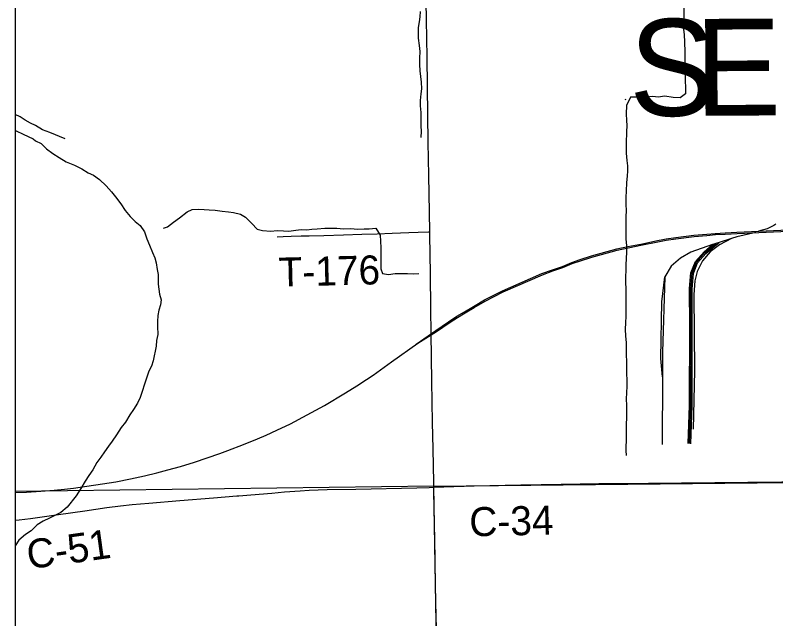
# Model space of a CAD drawing. Extents: x -8.5 to 18.7, y -20.3 to 7.
# Drawn here: x -8.459 to -5.484, y -13.404 to -11.043 of the extents above; entities that cross this region are included whole.
import ezdxf

# ---------------------------------------------------------------- set-up
doc = ezdxf.new("R2010")
doc.units = 0
for name, color, linetype in [('GM_X_Corporation', 7, 'Continuous'), ('GM_X_County_Road', 7, 'Continuous'), ('GM_X_County_Road_Text', 7, 'Continuous'), ('GM_X_County_Text', 7, 'Continuous'), ('GM_X_Major_River', 7, 'Continuous'), ('GM_X_Minor_River', 7, 'Continuous'), ('GM_X_Rail_Line', 7, 'Continuous'), ('GM_X_Section', 7, 'Continuous'), ('GM_X_Township_Road', 7, 'Continuous'), ('GM_X_Township_Road_Text', 7, 'Continuous'), ('GM_X_Unincorporated_Text', 7, 'Continuous'), ('SH_Cut_Line', 7, 'Continuous')]:
    doc.layers.add(name, color=color, linetype=linetype)

msp = doc.modelspace()

# ---------------------------------------------------------------- linework, layer by layer
at = {"layer": 'GM_X_Corporation'}
msp.add_lwpolyline([(-8.4587, -10.6981), (-8.4587, -20.262), (-0.9232, -20.262)], dxfattribs=at)
at = {"layer": 'GM_X_County_Road'}
for points in [[(-6.8371, -11.8898), (-6.8384, -11.8131), (-6.8406, -11.6701), (-6.8429, -11.5396), (-6.8443, -11.4339), (-6.8472, -11.2064), (-6.8497, -11.0609), (-6.852, -10.9167), (-6.8563, -10.7502), (-6.8604, -10.6554)], [(-6.821, -12.8891), (-6.8213, -12.8708), (-6.8241, -12.7391), (-6.8258, -12.6359), (-6.8288, -12.4743), (-6.8317, -12.2879), (-6.8334, -12.191), (-6.8348, -12.0543), (-6.8369, -11.9014), (-6.8371, -11.8898)], [(-6.821, -12.8891), (-6.6635, -12.8839), (-6.4808, -12.88), (-6.3229, -12.8768), (-6.1762, -12.8744), (-5.981, -12.873), (-5.5931, -12.8693), (-5.3271, -12.8671), (-5.0523, -12.8663), (-4.8782, -12.8663), (-4.7952, -12.8663)], [(-8.4587, -13.0184), (-8.4426, -13.0169), (-8.3995, -13.0114), (-8.3256, -13.001), (-8.2887, -12.9958), (-8.1866, -12.9815), (-8.1005, -12.9691), (-8.0462, -12.9619), (-8.0017, -12.9571), (-7.936, -12.9518), (-7.8146, -12.9416), (-7.6833, -12.931), (-7.5916, -12.9233), (-7.5836, -12.9226), (-7.5371, -12.9188), (-7.4553, -12.9128), (-7.4058, -12.9078), (-7.3438, -12.9029), (-7.3091, -12.9006), (-7.2382, -12.8987), (-7.1263, -12.8965), (-6.8877, -12.8914), (-6.8393, -12.8897), (-6.821, -12.8891)], [(-6.7994, -13.9015), (-6.7995, -13.8951), (-6.8008, -13.8503), (-6.8037, -13.7397), (-6.81, -13.4799), (-6.812, -13.3966), (-6.8147, -13.2736), (-6.8162, -13.1791), (-6.8178, -13.0871), (-6.8184, -13.0411), (-6.8199, -12.9665), (-6.8207, -12.9094), (-6.821, -12.8891)]]:
    msp.add_lwpolyline(points, dxfattribs=at)
at = {"layer": 'GM_X_Major_River'}
for points in [[(-8.2631, -11.5267), (-8.3228, -11.5014), (-8.3523, -11.4913), (-8.3787, -11.4745), (-8.399, -11.4652), (-8.4194, -11.453), (-8.439, -11.4407), (-8.4587, -11.4307)], [(-8.4587, -11.4925), (-8.4553, -11.4945), (-8.4274, -11.5083), (-8.3881, -11.5258)], [(-8.3881, -11.5258), (-8.3791, -11.5338), (-8.3572, -11.5445), (-8.3361, -11.5652), (-8.312, -11.5835), (-8.2871, -11.5996), (-8.2591, -11.6165), (-8.2274, -11.6288), (-8.1987, -11.6434), (-8.173, -11.6588), (-8.1526, -11.6688), (-8.1285, -11.6856), (-8.1029, -11.7108), (-8.0818, -11.7337), (-8.066, -11.7536), (-8.045, -11.781), (-8.0292, -11.8069), (-8.0089, -11.8298), (-7.9901, -11.8497), (-7.9698, -11.8658), (-7.9525, -11.8902), (-7.9443, -11.9175), (-7.9331, -11.9427), (-7.9212, -11.9708), (-7.913, -11.9914), (-7.9078, -12.0112), (-7.9034, -12.037), (-7.899, -12.0568), (-7.8991, -12.0758), (-7.9, -12.0955), (-7.8942, -12.1335), (-7.8882, -12.1556), (-7.8906, -12.1761), (-7.8968, -12.1965), (-7.9007, -12.217), (-7.9024, -12.2413), (-7.9018, -12.2603), (-7.9012, -12.2914), (-7.9066, -12.3157), (-7.9075, -12.3369), (-7.9185, -12.3946), (-7.9262, -12.4151), (-7.9354, -12.4355), (-7.9447, -12.4628), (-7.9547, -12.4901), (-7.9609, -12.5105), (-7.9702, -12.5386), (-7.9809, -12.5598), (-7.9955, -12.5855), (-8.0107, -12.6059), (-8.0268, -12.6347), (-8.0444, -12.6558), (-8.062, -12.6838), (-8.0788, -12.7088), (-8.0933, -12.7292), (-8.1094, -12.7504), (-8.1239, -12.7716), (-8.1392, -12.7927), (-8.1545, -12.8215), (-8.1713, -12.8434), (-8.1851, -12.8654), (-8.2019, -12.8941), (-8.2203, -12.9229), (-8.2554, -12.9667), (-8.2798, -12.9886), (-8.3057, -13.0014), (-8.3246, -13.0104), (-8.3497, -13.0216), (-8.3725, -13.0367), (-8.3962, -13.0601), (-8.419, -13.0743), (-8.4441, -13.097), (-8.4587, -13.1186)]]:
    msp.add_lwpolyline(points, dxfattribs=at)
at = {"layer": 'GM_X_Minor_River'}
msp.add_line((-6.0689, -11.3732), (-6.0727, -11.3724), dxfattribs=at)
for points in [[(-5.843, -10.9844), (-5.8435, -11.0527), (-5.8443, -11.0731), (-5.8445, -11.0989), (-5.8424, -11.1187), (-5.8403, -11.1483), (-5.8398, -11.1854), (-5.8391, -11.2067), (-5.8393, -11.2294), (-5.8379, -11.2552), (-5.8381, -11.2803), (-5.8375, -11.2992), (-5.8369, -11.325), (-5.837, -11.3508), (-5.8583, -11.3666), (-5.8856, -11.3642), (-5.9173, -11.3594), (-5.9439, -11.3631), (-5.965, -11.3607), (-5.9916, -11.3628), (-6.0249, -11.3633), (-6.0514, -11.3639), (-6.0682, -11.3964), (-6.0684, -11.4283), (-6.0679, -11.4549), (-6.0665, -11.4738), (-6.0674, -11.4989), (-6.0684, -11.5433)], [(-6.8746, -11.0281), (-6.8755, -11.0486), (-6.8787, -11.0691), (-6.8826, -11.0911), (-6.8828, -11.1138), (-6.8822, -11.1328), (-6.8786, -11.1609), (-6.8765, -11.1845), (-6.8775, -11.2103), (-6.8777, -11.2361), (-6.8763, -11.2604), (-6.8735, -11.2831), (-6.8706, -11.3052), (-6.8693, -11.3302), (-6.8717, -11.3499), (-6.8742, -11.3765), (-6.8743, -11.397), (-6.8723, -11.4235), (-6.8717, -11.4516), (-6.8719, -11.4767), (-6.8713, -11.4964), (-6.8722, -11.5207)], [(-6.0684, -11.5433), (-6.069, -11.5829), (-6.0661, -11.611), (-6.064, -11.6314), (-6.0641, -11.6527), (-6.065, -11.6716), (-6.0674, -11.6989), (-6.0691, -11.73), (-6.07, -11.7558), (-6.0702, -11.7846), (-6.0695, -11.8059), (-6.0705, -11.8332), (-6.0698, -11.8559), (-6.0702, -11.9181), (-6.0673, -11.9455), (-6.0675, -11.969), (-6.0691, -11.9963), (-6.07, -12.0175), (-6.0701, -12.041), (-6.0718, -12.0653), (-6.0712, -12.0911), (-6.0698, -12.1108), (-6.0704, -12.2216), (-6.0713, -12.2443), (-6.0722, -12.2716), (-6.0709, -12.2966), (-6.0695, -12.3247), (-6.0689, -12.3543), (-6.0683, -12.3733), (-6.0677, -12.3953), (-6.0679, -12.4461), (-6.0666, -12.4696), (-6.0667, -12.4962), (-6.0676, -12.5174), (-6.0685, -12.5455), (-6.0679, -12.5675), (-6.0673, -12.5955), (-6.0682, -12.6206), (-6.0691, -12.6395), (-6.0692, -12.6668), (-6.0694, -12.6926), (-6.0697, -12.7457), (-6.0683, -12.7647)], [(-7.8785, -11.8756), (-7.863, -11.8702), (-7.8401, -11.8521), (-7.8158, -11.8348), (-7.7861, -11.8114), (-7.7663, -11.8024), (-7.7436, -11.801), (-7.7201, -11.8027), (-7.6997, -11.8043), (-7.6762, -11.806), (-7.6489, -11.8099), (-7.6247, -11.8116), (-7.6043, -11.814), (-7.5778, -11.8217), (-7.5582, -11.8332), (-7.5333, -11.8577), (-7.5122, -11.8791), (-7.4911, -11.8853), (-7.4592, -11.8877), (-7.4335, -11.8856), (-7.4092, -11.8858), (-7.388, -11.8874), (-7.3607, -11.883), (-7.3395, -11.8816), (-7.3183, -11.8817), (-7.2986, -11.8796), (-7.2774, -11.8782), (-7.247, -11.8761), (-7.2008, -11.8764), (-7.1743, -11.8788), (-7.1463, -11.8774), (-7.1198, -11.8791), (-7.0932, -11.8785), (-7.0736, -11.8786), (-7.0485, -11.8757), (-7.0305, -11.9032), (-7.0292, -11.9267), (-7.0286, -11.9533), (-7.028, -11.9791), (-7.0281, -12.0065), (-7.0291, -12.0346), (-7.0224, -12.0536), (-6.9981, -12.0568), (-6.9731, -12.0531), (-6.9534, -12.0532), (-6.9246, -12.0534), (-6.8996, -12.0543), (-6.8799, -12.0529)]]:
    msp.add_lwpolyline(points, dxfattribs=at)
at = {"layer": 'GM_X_Rail_Line'}
for p, q in [((-5.6566, -11.9157), (-5.7057, -11.9315)), ((-5.7057, -11.9315), (-5.7183, -11.9355)), ((-5.9271, -12.4571), (-5.9286, -12.7219))]:
    msp.add_line(p, q, dxfattribs=at)
for points in [[(-6.8901, -12.3295), (-6.8136, -12.2763), (-6.7644, -12.2418), (-6.7311, -12.2205), (-6.7015, -12.2032), (-6.6665, -12.1825), (-6.6232, -12.1564), (-6.5521, -12.1206), (-6.3984, -12.0534), (-6.3568, -12.0386), (-6.3185, -12.0253), (-6.2815, -12.01), (-6.2484, -11.9983), (-6.2041, -11.9844), (-6.1058, -11.9565), (-6.0627, -11.9481), (-6.0055, -11.9368), (-5.9527, -11.9259), (-5.9126, -11.918), (-5.875, -11.9126), (-5.8038, -11.9032), (-5.7539, -11.8997), (-5.7203, -11.8962), (-5.6822, -11.8943), (-5.6354, -11.8913), (-5.5214, -11.8864), (-5.1189, -11.8681)], [(-5.4833, -11.8606), (-5.4916, -11.8652), (-5.5172, -11.8785), (-5.5516, -11.8877)], [(-8.4587, -12.9096), (-8.4149, -12.9082), (-8.3586, -12.9048), (-8.3067, -12.9007), (-8.2663, -12.897), (-8.2313, -12.8927), (-8.0645, -12.8681), (-8.0076, -12.8569), (-7.9527, -12.8447), (-7.9045, -12.8326), (-7.8618, -12.8216), (-7.8116, -12.8077), (-7.7575, -12.7915), (-7.6585, -12.7577), (-7.6265, -12.7459), (-7.5653, -12.7223), (-7.5111, -12.6998), (-7.4776, -12.6854), (-7.4356, -12.666), (-7.3822, -12.6408), (-7.3161, -12.6066), (-7.2486, -12.5695), (-7.1663, -12.5206), (-7.1218, -12.492), (-7.0844, -12.4674), (-7.0589, -12.4503), (-6.9864, -12.3986), (-6.8842, -12.3253), (-6.8109, -12.2805), (-6.7616, -12.246), (-6.7285, -12.2248), (-6.699, -12.2075), (-6.6639, -12.1868), (-6.6208, -12.1608), (-6.55, -12.1251), (-6.3966, -12.058), (-6.3552, -12.0433), (-6.3167, -12.0299), (-6.2797, -12.0146), (-6.2469, -12.003), (-6.2026, -11.9891), (-6.1046, -11.9614), (-6.0617, -11.953), (-6.0045, -11.9416), (-5.9517, -11.9308), (-5.9118, -11.9229), (-5.8743, -11.9175), (-5.8033, -11.9081), (-5.7535, -11.9047), (-5.7199, -11.9012), (-5.6819, -11.8992), (-5.6351, -11.8963), (-5.5212, -11.8913), (-5.1187, -11.8731)], [(-5.5612, -11.8931), (-5.6361, -11.9091), (-5.6566, -11.9157)], [(-5.6566, -11.9157), (-5.7041, -11.9412), (-5.7406, -11.9683), (-5.7702, -12.0033), (-5.7909, -12.0447), (-5.8008, -12.0822), (-5.8043, -12.1355), (-5.8013, -12.4339), (-5.8067, -12.6627)], [(-5.7314, -11.9401), (-5.8156, -11.9703), (-5.8565, -11.9929), (-5.893, -12.025), (-5.9182, -12.0664)], [(-5.8265, -12.7185), (-5.8205, -12.569), (-5.82, -12.2588), (-5.821, -12.1123), (-5.8156, -12.0511), (-5.7983, -12.0063), (-5.7643, -11.9678), (-5.7314, -11.9401)], [(-5.8215, -12.7187), (-5.8156, -12.5691), (-5.8151, -12.2588), (-5.8161, -12.1125), (-5.8107, -12.0523), (-5.794, -12.0089), (-5.7608, -11.9714), (-5.7282, -11.9439), (-5.7183, -11.9355)], [(-5.8165, -12.7189), (-5.8106, -12.5692), (-5.8101, -12.2588), (-5.8111, -12.1127), (-5.8058, -12.0534), (-5.7897, -12.0115), (-5.7574, -11.9749), (-5.725, -11.9477), (-5.7057, -11.9315)], [(-5.7183, -11.9355), (-5.7219, -11.9367), (-5.7314, -11.9401)], [(-5.9271, -12.4571), (-5.933, -12.3855), (-5.93, -12.1646), (-5.9182, -12.0664)], [(-5.9182, -12.0664), (-5.9266, -12.3614), (-5.9271, -12.4571)]]:
    msp.add_lwpolyline(points, dxfattribs=at)
at = {"layer": 'GM_X_Section'}
msp.add_lwpolyline([(-6.8207, -12.8849), (-4.7978, -12.8645), (-4.8936, -14.8786), (-6.7244, -14.8856), (-6.7617, -14.836), (-6.7767, -14.8143), (-6.7888, -14.7956)], close=True, dxfattribs=at)
at = {"layer": 'GM_X_Township_Road'}
msp.add_lwpolyline([(-7.4345, -11.9094), (-7.4105, -11.9084), (-7.3791, -11.9071), (-7.3395, -11.9061), (-7.3093, -11.9055), (-7.2521, -11.9042), (-7.175, -11.9021), (-7.103, -11.8999), (-7.0433, -11.8981), (-6.9837, -11.8959), (-6.9195, -11.893), (-6.882, -11.8914), (-6.8419, -11.8899), (-6.8371, -11.8898)], dxfattribs=at)
at = {"layer": 'GM_X_Unincorporated_Text'}
msp.add_lwpolyline([(-8.4587, -12.9054), (-8.4587, -14.9031), (-6.682, -14.9465), (-6.6958, -14.9142), (-6.7244, -14.8856), (-6.7617, -14.836), (-6.7767, -14.8143), (-6.7888, -14.7956), (-6.8207, -12.8849)], close=True, dxfattribs=at)
at = {"layer": 'SH_Cut_Line'}
msp.add_lwpolyline([(-8.4587, -10.6981), (-8.4587, -20.262), (18.7413, -20.262), (18.7413, -10.9039)], dxfattribs=at)

# ---------------------------------------------------------------- texts
at = {"layer": 'GM_X_County_Road_Text'}
for s, rotation, p in [('C-34', 1.3559, (-6.6812, -13.0818)), ('C-51', 7.8871, (-8.4054, -13.2102))]:
    msp.add_text(s, height=0.11364, rotation=rotation, dxfattribs=at).set_placement(p)
at = {"layer": 'GM_X_County_Text'}
for s, rotation, p in [('S', 0.2328, (-6.0567, -11.4371)), ('E', 0.2359, (-5.8, -11.4361))]:
    msp.add_text(s, height=0.3788, rotation=rotation, dxfattribs=at).set_placement(p)
at = {"layer": 'GM_X_Township_Road_Text'}
msp.add_text('T-176', height=0.11364, rotation=1.4073, dxfattribs=at).set_placement((-7.427, -12.1049))

doc.saveas('drawing.dxf')
